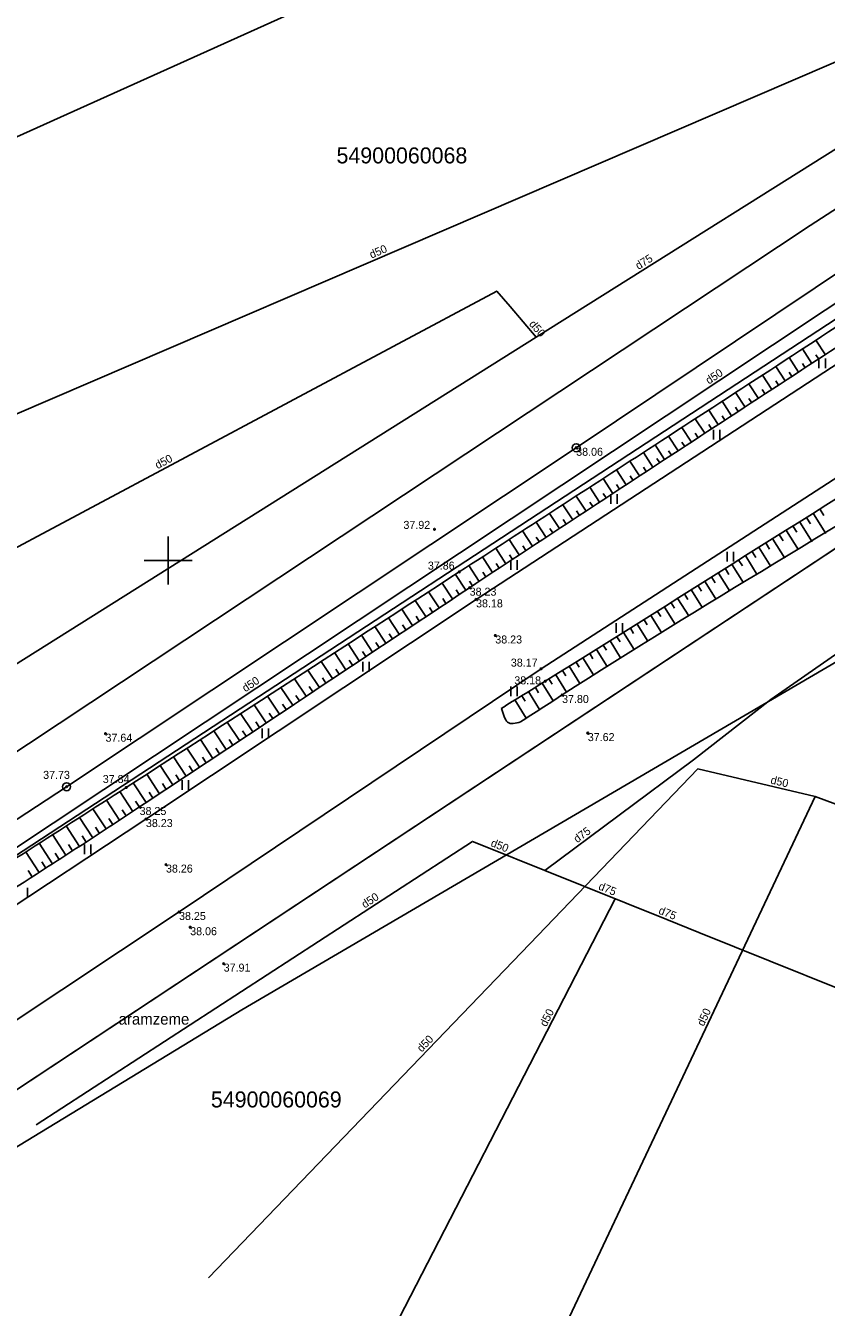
# Model space of a CAD drawing. Extents: x 469981 to 472086, y 246785 to 247785.
# Drawn here: x 470091.1 to 470141.2, y 246853.3 to 246933.4 of the extents above; entities that cross this region are included whole.
import ezdxf

# ---------------------------------------------------------------- set-up
doc = ezdxf.new("R2010")
doc.units = 0
for name, color, linetype in [('CELI_CMAL_####_####_#', 7, 'Continuous'), ('DREN_VADP_####_####_#', 7, 'Continuous'), ('DREN_VADP_####_TKST_#', 7, 'Continuous'), ('DREN_VADP_KLKT_####_#', 7, 'Continuous'), ('DREN_VADP_KLKT_TKST_#', 7, 'Continuous'), ('ELEK_ELEM_####_####_#', 7, 'Continuous'), ('ELEK_VADV_ZSPR_####_#', 7, 'Continuous'), ('GEOD_ELEM_####_####_#', 7, 'Continuous'), ('RAMI_UZMR_####_####_#', 7, 'Continuous'), ('RELJ_AATZ_####_TKST_#', 7, 'Continuous'), ('RELJ_ELEM_####_####_#', 7, 'Continuous'), ('RELJ_NOGA_####_####_#', 7, 'Continuous'), ('RELJ_NOGL_####_####_#', 7, 'Continuous'), ('ROBZ_IERR_####_####_#', 7, 'Continuous'), ('ROBZ_IERR_####_TKST_#', 7, 'Continuous'), ('ROBZ_PROJ_####_####_#', 7, 'Continuous'), ('TERT_ELEM_####_####_#', 7, 'Continuous'), ('TERT_IZMT_####_TKST_#', 7, 'Continuous')]:
    doc.layers.add(name, color=color, linetype=linetype)

msp = doc.modelspace()

# ---------------------------------------------------------------- linework, layer by layer
at = {"layer": 'CELI_CMAL_####_####_#'}
for points in [[(470079.031, 246870.928), (470098.616, 246883.853), (470119.265, 246897.579), (470146.552, 246915.354), (470187.262, 246942.263), (470207.251, 246955.004), (470220.145, 246963.116)], [(470223.686, 246958.587), (470209.766, 246949.279), (470190.504, 246936.92), (470170.572, 246923.739), (470149.521, 246910.179), (470123.328, 246893.24), (470100.687, 246878.047), (470082.258, 246865.828), (470078.014, 246862.914)]]:
    msp.add_lwpolyline(points, dxfattribs=at)
at = {"layer": 'DREN_VADP_####_####_#'}
for points in [[(470080.047, 246875.138), (470127.803, 246906.822), (470151.116, 246922.29), (470207.903, 246959.965), (470213.971, 246970.06), (470227.513, 246992.59), (470228.7, 246994.565)], [(470067.964, 246916.336), (470207.556, 246979.116), (470209.528, 246980.003), (470212.802, 246976.95)], [(470068.403, 246899.672), (470144.004, 246932.136), (470144.702, 246931.346), (470146.844, 246928.925)], [(470068.678, 246889.186), (470120.556, 246916.847), (470121.389, 246915.879), (470123.03, 246913.973)], [(470102.535, 246855.179), (470122.621, 246876.059), (470133.135, 246886.989), (470140.47, 246885.258)], [(470140.47, 246885.258), (470133.968, 246871.499), (470126.153, 246854.963), (470119.245, 246840.348)], [(470123.56, 246880.64), (470119.843, 246882.134), (470119.04, 246882.457), (470091.756, 246864.746)], [(470111.609, 246847.125), (470127.96, 246878.872)]]:
    msp.add_lwpolyline(points, dxfattribs=at)
at = {"layer": 'DREN_VADP_KLKT_####_#'}
for points in [[(470072.23, 246882.077), (470123.03, 246913.973), (470146.844, 246928.925), (470197.394, 246960.663), (470212.802, 246976.95), (470229.327, 246994.419)], [(470146.475, 246871.43), (470133.207, 246876.763), (470131.189, 246877.574), (470123.56, 246880.64), (470132.862, 246887.552), (470137.692, 246891.332), (470141.958, 246894.286)], [(470140.47, 246885.258), (470152.573, 246880.788)]]:
    msp.add_lwpolyline(points, dxfattribs=at)
at = {"layer": 'ELEK_ELEM_####_####_#'}
for centre, radius in [((470125.528, 246907.054), 0.25), ((470125.528, 246907.054), 0.0225), ((470093.653, 246885.873), 0.25), ((470093.653, 246885.873), 0.0225)]:
    msp.add_circle(centre, radius, dxfattribs=at)
at = {"layer": 'ELEK_VADV_ZSPR_####_#'}
for p, q in [((470200.795, 246957.454), (470125.528, 246907.054)), ((470125.528, 246907.054), (470093.653, 246885.873)), ((470093.653, 246885.873), (470075.084, 246873.736))]:
    msp.add_line(p, q, dxfattribs=at)
at = {"layer": 'GEOD_ELEM_####_####_#'}
for p, q in [((470100, 246901.5), (470100, 246900)), ((470098.5, 246900), (470100, 246900)), ((470100, 246900), (470100, 246898.5)), ((470100, 246900), (470101.5, 246900))]:
    msp.add_line(p, q, dxfattribs=at)
at = {"layer": 'RAMI_UZMR_####_####_#'}
for points in [[(470081.833, 246858.073), (470071.225, 246873.795), (470075.411, 246878.04), (470140.155, 246920.953), (470236.136, 246982.998), (470257.83, 246999.315), (470274.171, 247013.774), (470358.465, 247102.148), (470367.97, 247107.52), (470388.133, 247118.916), (470465.996, 247150.017), (470560.64, 247175.144), (470793.366, 247232.231)], [(470682.857, 247179.693), (470601.924, 247155.957), (470538.749, 247139.954), (470448.7, 247112.965), (470443.256, 247108.572), (470439.042, 247107.166), (470426.399, 247105.409), (470390.93, 247093.141), (470379.516, 247082.95), (470369.859, 247080.841), (470357.567, 247068.014), (470285.914, 246993.254), (470269.057, 246978.845), (470246.406, 246963.908), (470178.978, 246918.441), (470154.395, 246901.045), (470104.604, 246871.942), (470081.833, 246858.073)]]:
    msp.add_lwpolyline(points, dxfattribs=at)
at = {"layer": 'RELJ_ELEM_####_####_#'}
for centre in [(470125.528, 246907.054), (470116.663, 246901.96), (470118.214, 246899.298), (470118.864, 246898.312), (470119.265, 246897.579), (470120.468, 246895.324), (470123.328, 246893.24), (470123.591, 246892.467), (470124.645, 246891.606), (470096.088, 246889.186), (470126.253, 246889.224), (470093.653, 246885.873), (470097.383, 246885.827), (470098.22, 246884.608), (470098.616, 246883.853), (470099.87, 246881.008), (470100.687, 246878.047), (470101.385, 246877.094), (470103.479, 246874.82)]:
    msp.add_circle(centre, 0.05, dxfattribs=at)
at = {"layer": 'RELJ_NOGA_####_####_#'}
for p, q in [((470141.114, 246912.87), (470140.522, 246913.779)), ((470139.438, 246911.779), (470138.847, 246912.687)), ((470140.276, 246912.324), (470139.684, 246913.233)), ((470140.695, 246912.597), (470140.517, 246912.87)), ((470138.6, 246911.233), (470138.009, 246912.141)), ((470139.019, 246911.506), (470138.842, 246911.778)), ((470139.857, 246912.051), (470139.68, 246912.324)), ((470136.925, 246910.141), (470136.333, 246911.05)), ((470137.762, 246910.687), (470137.171, 246911.595)), ((470138.181, 246910.96), (470138.004, 246911.232)), ((470136.087, 246909.595), (470135.494, 246910.505)), ((470136.506, 246909.868), (470136.328, 246910.141)), ((470137.344, 246910.414), (470137.166, 246910.687)), ((470134.411, 246908.503), (470133.817, 246909.414)), ((470135.249, 246909.049), (470134.656, 246909.959)), ((470135.668, 246909.322), (470135.49, 246909.595)), ((470133.573, 246907.957), (470132.979, 246908.87)), ((470134.83, 246908.776), (470134.652, 246909.049)), ((470131.898, 246906.864), (470131.301, 246907.78)), ((470132.736, 246907.411), (470132.14, 246908.325)), ((470133.155, 246907.684), (470132.976, 246907.958)), ((470133.992, 246908.23), (470133.814, 246908.504)), ((470131.061, 246906.318), (470130.462, 246907.236)), ((470132.317, 246907.138), (470132.138, 246907.412)), ((470129.494, 246905.295), (470128.891, 246906.217)), ((470130.331, 246905.842), (470129.73, 246906.761)), ((470130.75, 246906.115), (470130.57, 246906.391)), ((470131.479, 246906.591), (470131.3, 246906.866)), ((470128.657, 246904.747), (470128.052, 246905.673)), ((470129.912, 246905.568), (470129.732, 246905.845)), ((470126.984, 246903.651), (470126.373, 246904.584)), ((470127.82, 246904.199), (470127.212, 246905.128)), ((470128.239, 246904.473), (470128.057, 246904.751)), ((470129.076, 246905.021), (470128.894, 246905.298)), ((470126.148, 246903.103), (470125.533, 246904.04)), ((470127.402, 246903.925), (470127.219, 246904.205)), ((470124.476, 246902.005), (470123.854, 246902.952)), ((470125.312, 246902.554), (470124.694, 246903.496)), ((470125.73, 246902.829), (470125.545, 246903.11)), ((470126.566, 246903.377), (470126.382, 246903.658)), ((470140.791, 246903.195), (470141.024, 246902.824)), ((470123.64, 246901.456), (470123.015, 246902.408)), ((470124.894, 246902.28), (470124.708, 246902.563)), ((470139.097, 246902.133), (470139.324, 246901.771)), ((470139.52, 246902.399), (470140.282, 246901.184)), ((470139.944, 246902.664), (470140.174, 246902.297)), ((470140.368, 246902.93), (470141.138, 246901.7)), ((470122.805, 246900.907), (470122.175, 246901.864)), ((470123.223, 246901.181), (470123.034, 246901.468)), ((470124.058, 246901.73), (470123.871, 246902.015)), ((470137.825, 246901.337), (470138.567, 246900.153)), ((470138.249, 246901.602), (470138.473, 246901.245)), ((470138.673, 246901.868), (470139.425, 246900.668)), ((470121.134, 246899.807), (470120.496, 246900.776)), ((470121.969, 246900.357), (470121.336, 246901.32)), ((470122.387, 246900.632), (470122.198, 246900.92)), ((470136.554, 246900.541), (470136.772, 246900.193)), ((470136.978, 246900.806), (470137.709, 246899.638)), ((470137.402, 246901.071), (470137.623, 246900.719)), ((470120.299, 246899.257), (470119.657, 246900.232)), ((470120.717, 246899.532), (470120.525, 246899.824)), ((470121.552, 246900.082), (470121.361, 246900.372)), ((470135.283, 246899.745), (470135.993, 246898.608)), ((470135.707, 246900.01), (470135.921, 246899.667)), ((470136.13, 246900.275), (470136.852, 246899.123)), ((470118.629, 246898.157), (470117.978, 246899.144)), ((470119.464, 246898.707), (470118.818, 246899.688)), ((470119.881, 246898.982), (470119.688, 246899.275)), ((470134.011, 246898.949), (470134.22, 246898.615)), ((470134.435, 246899.214), (470135.136, 246898.093)), ((470134.859, 246899.48), (470135.071, 246899.141)), ((470117.794, 246897.606), (470117.138, 246898.6)), ((470118.211, 246897.882), (470118.015, 246898.179)), ((470119.046, 246898.432), (470118.852, 246898.727)), ((470132.739, 246898.154), (470133.422, 246897.061)), ((470133.163, 246898.419), (470133.369, 246898.089)), ((470133.587, 246898.684), (470134.279, 246897.578)), ((470116.126, 246896.503), (470115.458, 246897.512)), ((470116.96, 246897.055), (470116.298, 246898.056)), ((470117.377, 246897.331), (470117.179, 246897.63)), ((470131.467, 246897.36), (470131.668, 246897.037)), ((470131.891, 246897.624), (470132.566, 246896.543)), ((470132.315, 246897.889), (470132.519, 246897.563)), ((470115.292, 246895.951), (470114.618, 246896.968)), ((470115.709, 246896.227), (470115.508, 246896.531)), ((470116.543, 246896.779), (470116.343, 246897.081)), ((470130.194, 246896.566), (470130.857, 246895.502)), ((470130.618, 246896.83), (470130.818, 246896.51)), ((470131.043, 246897.095), (470131.711, 246896.023)), ((470113.625, 246894.846), (470112.938, 246895.881)), ((470114.458, 246895.399), (470113.778, 246896.425)), ((470114.875, 246895.675), (470114.672, 246895.981)), ((470128.921, 246895.773), (470129.118, 246895.456)), ((470129.345, 246896.037), (470130.004, 246894.979)), ((470129.77, 246896.301), (470129.968, 246895.983)), ((470112.792, 246894.292), (470112.098, 246895.337)), ((470114.042, 246895.122), (470113.837, 246895.431)), ((470127.647, 246894.981), (470128.303, 246893.926)), ((470128.072, 246895.244), (470128.268, 246894.928)), ((470128.496, 246895.509), (470129.153, 246894.454)), ((470111.127, 246893.185), (470110.418, 246894.251)), ((470111.96, 246893.739), (470111.258, 246894.794)), ((470112.376, 246894.015), (470112.166, 246894.33)), ((470113.209, 246894.569), (470113.002, 246894.881)), ((470126.373, 246894.189), (470126.57, 246893.871)), ((470126.798, 246894.453), (470127.455, 246893.395)), ((470127.222, 246894.717), (470127.419, 246894.4)), ((470110.294, 246892.631), (470109.578, 246893.708)), ((470111.543, 246893.462), (470111.332, 246893.78)), ((470125.098, 246893.399), (470125.763, 246892.324)), ((470125.523, 246893.662), (470125.722, 246893.341)), ((470125.948, 246893.925), (470126.608, 246892.861)), ((470108.63, 246891.522), (470107.898, 246892.622)), ((470109.462, 246892.077), (470108.738, 246893.165)), ((470109.878, 246892.354), (470109.662, 246892.678)), ((470110.711, 246892.908), (470110.497, 246893.229)), ((470123.823, 246892.609), (470124.026, 246892.28)), ((470124.248, 246892.872), (470124.921, 246891.784)), ((470124.673, 246893.135), (470124.874, 246892.811)), ((470107.797, 246890.968), (470107.058, 246892.079)), ((470109.046, 246891.8), (470108.827, 246892.128)), ((470122.547, 246891.821), (470123.241, 246890.697)), ((470122.972, 246892.084), (470123.179, 246891.749)), ((470123.397, 246892.346), (470124.081, 246891.241)), ((470106.132, 246889.86), (470105.378, 246890.993)), ((470106.965, 246890.414), (470106.218, 246891.536)), ((470107.381, 246890.691), (470107.158, 246891.026)), ((470108.213, 246891.245), (470107.993, 246891.577)), ((470121.27, 246891.032), (470121.271, 246891.032)), ((470121.696, 246891.295), (470122.401, 246890.154)), ((470122.121, 246891.558), (470122.331, 246891.218)), ((470105.3, 246889.306), (470104.538, 246890.45)), ((470106.549, 246890.137), (470106.323, 246890.475)), ((470120.845, 246890.769), (470120.846, 246890.769)), ((470103.635, 246888.198), (470102.859, 246889.365)), ((470104.468, 246888.752), (470103.699, 246889.908)), ((470104.884, 246889.029), (470104.654, 246889.374)), ((470105.716, 246889.583), (470105.489, 246889.924)), ((470102.802, 246887.644), (470102.019, 246888.823)), ((470104.051, 246888.475), (470103.819, 246888.823)), ((470101.136, 246886.538), (470100.34, 246887.738)), ((470101.969, 246887.091), (470101.179, 246888.28)), ((470102.386, 246887.368), (470102.15, 246887.723)), ((470103.218, 246887.921), (470102.985, 246888.273)), ((470100.302, 246885.986), (470099.501, 246887.196)), ((470101.552, 246886.815), (470101.315, 246887.173)), ((470099.469, 246885.433), (470098.662, 246886.653)), ((470100.719, 246886.262), (470100.48, 246886.623)), ((470097.8, 246884.331), (470096.983, 246885.569)), ((470098.634, 246884.882), (470097.822, 246886.111)), ((470099.051, 246885.158), (470098.809, 246885.525)), ((470099.885, 246885.71), (470099.644, 246886.074)), ((470096.965, 246883.781), (470096.143, 246885.029)), ((470098.217, 246884.606), (470097.973, 246884.976)), ((470095.291, 246882.687), (470094.464, 246883.959)), ((470096.129, 246883.232), (470095.304, 246884.493)), ((470096.547, 246883.506), (470096.3, 246883.883)), ((470097.383, 246884.056), (470097.137, 246884.429)), ((470094.451, 246882.143), (470093.623, 246883.426)), ((470095.71, 246882.959), (470095.462, 246883.339)), ((470092.77, 246881.06), (470091.934, 246882.354)), ((470093.611, 246881.601), (470092.78, 246882.891)), ((470094.031, 246881.872), (470093.782, 246882.258)), ((470094.871, 246882.415), (470094.623, 246882.798)), ((470091.93, 246880.517), (470091.09, 246881.819)), ((470093.19, 246881.331), (470092.941, 246881.718)), ((470091.51, 246880.246), (470091.257, 246880.638)), ((470092.35, 246880.788), (470092.099, 246881.178))]:
    msp.add_line(p, q, dxfattribs=at)
for points in [[(470120.845, 246890.769), (470123.591, 246892.466), (470150.351, 246909.177), (470171.26, 246922.106), (470191.149, 246935.734), (470210.204, 246948.514), (470224.202, 246958.074), (470243.113, 246970.411), (470266.522, 246987.913), (470280.536, 247001.251), (470299.823, 247020.383), (470317.592, 247038.544), (470334.877, 247055.828), (470351.425, 247073.192), (470366.151, 247085.967)], [(470131.061, 246906.318), (470145.51, 246915.734), (470167.467, 246930.013), (470172.332, 246933.299), (470177.132, 246936.684), (470181.922, 246940.082), (470186.761, 246943.407), (470191.297, 246946.326)], [(470086.056, 246876.71), (470092.142, 246880.654), (470095.188, 246882.62), (470098.22, 246884.608), (470118.864, 246898.312), (470131.061, 246906.318)]]:
    msp.add_spline(points, degree=3, dxfattribs=at)
at = {"layer": 'RELJ_NOGL_####_####_#'}
for points in [[(470122.047, 246889.925), (470124.645, 246891.606), (470151.263, 246908.028), (470171.623, 246921.498), (470191.873, 246934.822), (470224.882, 246957.282), (470243.432, 246969.856), (470267.182, 246986.981), (470282.015, 246999.84), (470300.677, 247018.663), (470318.825, 247036.845), (470336.227, 247054.122), (470352.943, 247071.373), (470367.141, 247084.447)], [(470190.54, 246947.358), (470186.009, 246944.41), (470166.558, 246931.167), (470144.931, 246916.663), (470130.438, 246907.22)], [(470130.438, 246907.22), (470118.214, 246899.297), (470097.383, 246885.827), (470085.226, 246878.038)], [(470122.047, 246889.925), (470121.239, 246889.903), (470121.031, 246890.255), (470120.846, 246890.769)]]:
    msp.add_spline(points, degree=3, dxfattribs=at)
at = {"layer": 'ROBZ_IERR_####_####_#'}
for points in [[(470215.754, 247035.932), (470269.149, 247002.795), (470253.618, 246988.247), (470070.591, 246868.587), (470057.777, 246860.214)], [(470060.292, 246846.974), (470152.342, 246907.761), (470177.119, 246874.554)]]:
    msp.add_lwpolyline(points, dxfattribs=at)
at = {"layer": 'ROBZ_PROJ_####_####_#'}
for points in [[(471398.351, 247372.094), (471346.741, 247338.478), (471133.176, 247205.05), (471108.425, 247194.786), (471087.339, 247189.709), (471023.306, 247181.157), (470962.604, 247185.245), (470905.63, 247205.857), (470878.75, 247214.454), (470852.344, 247217.039), (470815.743, 247215.147), (470778.583, 247209.26), (470718.669, 247194.633), (470636.973, 247175.147), (470468.364, 247124.23), (470431.624, 247112.202), (470396.219, 247097.502), (470371.503, 247083.47), (470275.956, 246992.729), (470152.342, 246907.761), (470066.737, 246851.23)], [(470062.774, 246863.479), (470070.591, 246868.587), (470253.618, 246988.247), (470269.149, 247002.795), (470278.124, 247011.202), (470361.554, 247094.257), (470368.265, 247098.262), (470383.103, 247107.116), (470421.395, 247122.632), (470438.432, 247129.536), (470474.818, 247141.882), (470613.752, 247179.765), (470688.303, 247197.106)]]:
    msp.add_lwpolyline(points, dxfattribs=at)
at = {"layer": 'TERT_ELEM_####_####_#'}
for p, q in [((470140.714, 246912.035), (470140.714, 246912.635)), ((470141.114, 246912.035), (470141.114, 246912.635)), ((470134.115, 246907.576), (470134.115, 246908.176)), ((470134.515, 246907.576), (470134.515, 246908.176)), ((470127.688, 246903.545), (470127.688, 246904.145)), ((470128.088, 246903.545), (470128.088, 246904.145)), ((470134.972, 246899.944), (470134.972, 246900.544)), ((470135.372, 246899.944), (470135.372, 246900.544)), ((470121.433, 246899.429), (470121.433, 246900.029)), ((470121.833, 246899.429), (470121.833, 246900.029)), ((470128.031, 246895.484), (470128.031, 246896.084)), ((470128.431, 246895.484), (470128.431, 246896.084)), ((470112.178, 246893.083), (470112.178, 246893.683)), ((470112.578, 246893.083), (470112.578, 246893.683)), ((470121.433, 246891.54), (470121.433, 246892.14)), ((470121.833, 246891.54), (470121.833, 246892.14)), ((470105.88, 246888.909), (470105.88, 246889.509)), ((470106.28, 246888.909), (470106.28, 246889.509)), ((470100.885, 246885.675), (470100.885, 246886.275)), ((470101.285, 246885.675), (470101.285, 246886.275)), ((470094.765, 246881.657), (470094.765, 246882.257)), ((470095.165, 246881.657), (470095.165, 246882.257)), ((470091.198, 246878.961), (470091.198, 246879.561))]:
    msp.add_line(p, q, dxfattribs=at)

# ---------------------------------------------------------------- texts
at = {"layer": 'DREN_VADP_####_TKST_#'}
for rotation, p in [(23.23879, (470112.725, 246918.868)), (310.72237, (470122.547, 246914.764)), (33.56261, (470133.828, 246911)), (28.06593, (470099.345, 246905.707)), (33.5626, (470104.838, 246891.766)), (346.71512, (470137.65, 246886.078)), (338.10138, (470120.14, 246882.176)), (32.98838, (470112.3, 246878.261)), (62.74966, (470123.653, 246870.837)), (64.70405, (470133.504, 246870.869)), (46.11163, (470115.867, 246869.254))]:
    msp.add_text('d50', height=0.5, rotation=rotation, dxfattribs=at).set_placement(p)
at = {"layer": 'DREN_VADP_KLKT_TKST_#'}
for rotation, p in [(32.12349, (470129.423, 246918.164)), (36.61479, (470125.592, 246882.337)), (338.10491, (470126.876, 246879.469)), (338.10491, (470130.637, 246877.957))]:
    msp.add_text('d75', height=0.5, rotation=rotation, dxfattribs=at).set_placement(p)
at = {"layer": 'RELJ_AATZ_####_TKST_#'}
for s, p in [('38.06', (470125.528, 246906.554)), ('37.92', (470114.722, 246901.985)), ('37.86', (470116.25, 246899.441)), ('38.23', (470118.864, 246897.812)), ('38.18', (470119.265, 246897.079)), ('38.23', (470120.468, 246894.824)), ('38.17', (470121.441, 246893.38)), ('38.18', (470121.656, 246892.271)), ('37.80', (470124.645, 246891.106)), ('37.64', (470096.088, 246888.686)), ('37.62', (470126.253, 246888.724)), ('37.73', (470092.187, 246886.364)), ('37.84', (470095.917, 246886.107)), ('38.25', (470098.22, 246884.108)), ('38.23', (470098.616, 246883.353)), ('38.26', (470099.87, 246880.508)), ('38.25', (470100.687, 246877.547)), ('38.06', (470101.385, 246876.594)), ('37.91', (470103.479, 246874.32))]:
    msp.add_text(s, height=0.5, dxfattribs=at).set_placement(p)
at = {"layer": 'ROBZ_IERR_####_TKST_#'}
for s, p in [('54900060068', (470110.537, 246924.824)), ('54900060069', (470102.679, 246865.832))]:
    msp.add_text(s, height=1, dxfattribs=at).set_placement(p)
at = {"layer": 'TERT_IZMT_####_TKST_#'}
msp.add_text('aramzeme', height=0.7, dxfattribs=at).set_placement((470096.907, 246871.009))

doc.saveas('drawing.dxf')
